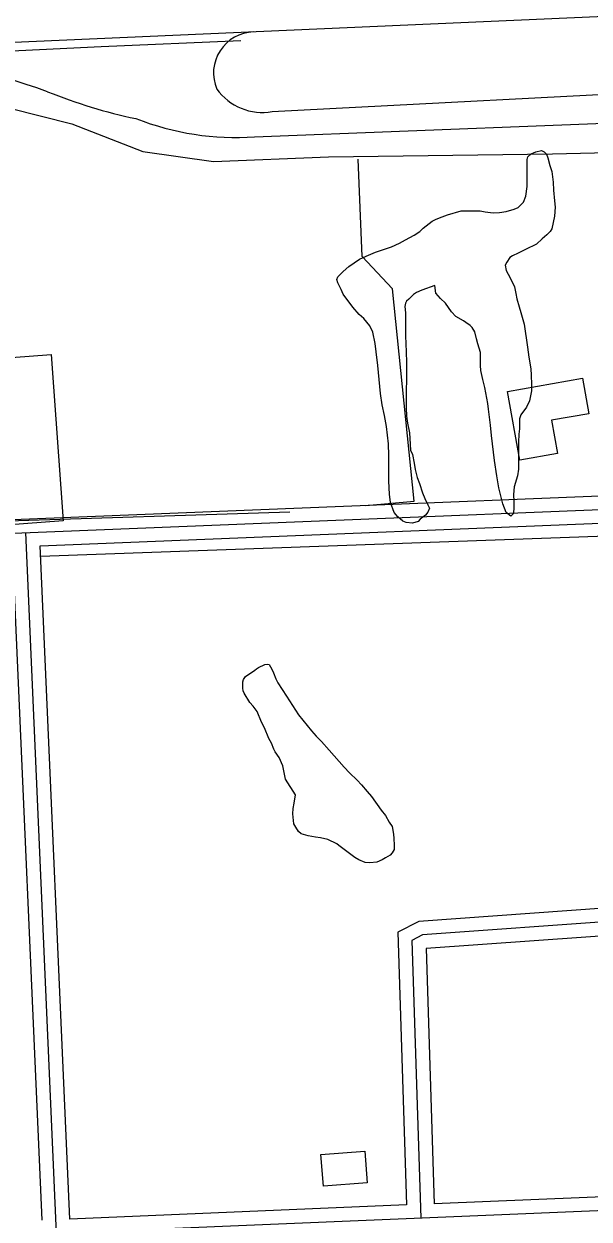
# Model space of a CAD drawing. Extents: x 3313442 to 3351311, y 721974 to 747360.
# Drawn here: x 3330856 to 3331472, y 729133 to 730435 of the extents above; entities that cross this region are included whole.
import ezdxf

# ---------------------------------------------------------------- set-up
doc = ezdxf.new("R2010")
doc.units = 0
for name, color, linetype in [('V-BLDG-OTLN', 7, 'Continuous'), ('V-ROAD-CNTR', 7, 'Continuous'), ('V-SITE-VEGE', 7, 'Continuous'), ('V-TOPO-SHOR', 7, 'Continuous')]:
    doc.layers.add(name, color=color, linetype=linetype)

msp = doc.modelspace()

# ---------------------------------------------------------------- linework, layer by layer
at = {"layer": 'V-BLDG-OTLN'}
for points in [[(3330836.3, 729889.6), (3330823.2, 730070.6), (3330885.7, 730075.2), (3330898.8, 729894.1)], [(3331396, 729960.2), (3331382.7, 730035), (3331464.3, 730049.4), (3331471.1, 730010.8), (3331430.6, 730003.7), (3331437, 729967.4)], [(3331229.8, 729173), (3331182.2, 729169.5), (3331179.6, 729203.9), (3331227.3, 729207.5)]]:
    msp.add_lwpolyline(points, close=True, dxfattribs=at)
at = {"layer": 'V-ROAD-CNTR'}
for points in [[(3331546.3, 730446.2), (3330531.3, 730401.4), (3329782.6, 730369.1)], [(3330646.2, 730396.9), (3330686.2, 730398.4), (3330940.1, 730410.9), (3331092.2, 730417.3)], [(3331126.5, 730340.1), (3331600.7, 730364.8)], [(3331107.4, 730312.4), (3331609, 730332.2)], [(3329952.9, 729859.8), (3331825.3, 729935.3), (3332142.5, 729952.3), (3332673.2, 729966.9)], [(3329953.5, 729844.8), (3331826, 729920.3), (3332143.1, 729937.3), (3332673.6, 729952)], [(3330873.9, 729866.9), (3331645.2, 729898)], [(3330891.7, 729117.9), (3330858.2, 729881.3)], [(3330876.1, 729132.3), (3330843.9, 729865.7)], [(3330906.1, 729133.6), (3330873.9, 729866.9)], [(3331699.3, 729487.3), (3331286, 729457.8), (3331263.4, 729446.1), (3331272.9, 729148.9)], [(3331716.2, 729473.5), (3331290.1, 729443), (3331278.7, 729437.1), (3331288.4, 729134.5)], [(3331703.2, 729457.5), (3331294.3, 729428.3), (3331294, 729428.1), (3331302.9, 729150.1)], [(3332427.2, 729182), (3330047.3, 729082.7)], [(3331741.3, 729168.4), (3331302.9, 729150.1)], [(3331272.9, 729148.9), (3330906.1, 729133.6)]]:
    msp.add_lwpolyline(points, dxfattribs=at)
for centre, radius, start, end in [((3331107.4, 730382), 44.8, 91.5736, 202.93), ((3330566.7, 729482.6), 933.8, 70.2654, 82.4721), ((3331115.7, 730400.3), 61.2, 215.8255, 280.191), ((3331099.1, 730902.2), 582.6, 248.124, 258.0109), ((3331087.2, 730610.1), 298.4, 248.5542, 273.875)]:
    msp.add_arc(centre, radius, start, end, dxfattribs=at)
at = {"layer": 'V-SITE-VEGE'}
for points in [[(3331303.6, 730150.6), (3331289.3, 730145.4), (3331283.7, 730143), (3331280.2, 730140.6), (3331275.3, 730135.7), (3331272.9, 730133.6), (3331271.5, 730131.2), (3331270.8, 730127.7), (3331271.5, 730120.8), (3331271.8, 730107.2), (3331271.7, 730095.7), (3331272.4, 730078.3), (3331272.7, 730066.8), (3331272.5, 730017.4), (3331272.8, 730008), (3331273.8, 730000.4), (3331275.9, 729989.9), (3331276.2, 729984), (3331277.2, 729971.1), (3331279.3, 729966.3), (3331281, 729956.9), (3331282, 729949.9), (3331284.4, 729941.2), (3331286.8, 729934.9), (3331290.3, 729924.8), (3331292.7, 729918.5), (3331295.8, 729911.6), (3331297.9, 729908.1), (3331295.8, 729903.6), (3331293.3, 729900.5), (3331287.7, 729895.9), (3331285.3, 729893.5), (3331279.4, 729891.5), (3331272.4, 729892.5), (3331268.6, 729893.9), (3331263.4, 729898.5), (3331259.2, 729903.4), (3331255.4, 729914.2), (3331254.4, 729923.2), (3331253.4, 729937.5), (3331253.5, 729965.3), (3331253.2, 729978.2), (3331250.8, 729997), (3331248.8, 730008.8), (3331246.4, 730020.7), (3331244.4, 730032.8), (3331241.7, 730063.5), (3331239.6, 730078.1), (3331238.6, 730087.5), (3331235.9, 730099.7), (3331232.8, 730106.6), (3331226.2, 730114.7), (3331221.3, 730118.9), (3331214.4, 730126.9), (3331203.7, 730141.2), (3331201.6, 730146.1), (3331198.1, 730153.4), (3331196.8, 730156.9), (3331197.8, 730160), (3331203.8, 730165.9), (3331210, 730171.1), (3331221.5, 730179.1), (3331228.9, 730182.5), (3331239, 730187), (3331251.9, 730191.1), (3331256.4, 730192.8), (3331265.1, 730196.6), (3331271.7, 730200.1), (3331281.1, 730205.3), (3331287.1, 730209.4), (3331290.9, 730212.9), (3331300.7, 730220.5), (3331304.9, 730222.6), (3331311.5, 730225.4), (3331317.4, 730227.4), (3331332.4, 730231.9), (3331352.9, 730231.8), (3331358.5, 730230.8), (3331367.2, 730229.7), (3331374.1, 730230), (3331381.1, 730231), (3331389.8, 730233.5), (3331394.3, 730235.5), (3331400.3, 730241.4), (3331402.7, 730247.7), (3331404.1, 730258.5), (3331404.2, 730287.7), (3331405, 730290.5), (3331408.4, 730293.9), (3331413.7, 730296.3), (3331419.6, 730297.4), (3331422.7, 730296.3), (3331425.1, 730293.5), (3331426.5, 730289.7), (3331428.9, 730281.3), (3331431, 730274.7), (3331432.3, 730262.9), (3331432.7, 730254.5), (3331433.7, 730242.7), (3331434.7, 730235.7), (3331434, 730226)], [(3331434, 730226), (3331432.5, 730219), (3331430.8, 730212.4), (3331429, 730209.3), (3331425.5, 730205.8), (3331420.3, 730201.3), (3331414.4, 730195.4), (3331402.2, 730189.9), (3331394.2, 730185.8), (3331388.2, 730183), (3331385.1, 730180.9), (3331381.9, 730176.1), (3331380.2, 730172.6), (3331381.2, 730167), (3331383.6, 730162.8), (3331386.1, 730158), (3331390.2, 730148.9), (3331391.6, 730141.9), (3331392.9, 730136), (3331395.3, 730127.3), (3331397.4, 730121), (3331400.8, 730108.5), (3331404.6, 730083.4), (3331405.9, 730072.6), (3331408, 730059.8), (3331408.3, 730052.8), (3331409, 730042.7), (3331408.9, 730035.8), (3331406.8, 730025), (3331403.3, 730018), (3331397.4, 730009.7), (3331395.6, 730005.2), (3331395.6, 729994.4), (3331394.9, 729988.5), (3331394.5, 729979.8), (3331394.5, 729973.9), (3331394.8, 729965.9), (3331394.7, 729950.6), (3331393.7, 729943.2), (3331390.1, 729931.1), (3331389.4, 729922.7), (3331389.7, 729915.1), (3331389.7, 729906.7), (3331388.7, 729901.9), (3331386.2, 729899.4), (3331381.4, 729903.3), (3331377.6, 729912.7), (3331373.4, 729930.1), (3331371.1, 729943), (3331368.7, 729960), (3331365.3, 729987.2), (3331364.3, 729998.3), (3331361.9, 730015.7), (3331361.2, 730022), (3331358.2, 730039.4), (3331355.8, 730048.1), (3331353.7, 730057.9), (3331353.4, 730063.4), (3331353.4, 730077.7), (3331350.3, 730086.8), (3331348.9, 730092.3), (3331347.2, 730100), (3331344.1, 730104.9), (3331342, 730107), (3331337.2, 730110.1), (3331334.7, 730111.9), (3331326.4, 730116.8), (3331321.9, 730122), (3331315.3, 730131.4), (3331309.8, 730136.3), (3331304.6, 730142.2), (3331303.6, 730150.6)]]:
    msp.add_lwpolyline(points, dxfattribs=at)
msp.add_lwpolyline([(3331141, 729612.9), (3331138.2, 729627.2), (3331134.1, 729636.2), (3331129.9, 729642.5), (3331128.2, 729645.3), (3331125.8, 729651.9), (3331123, 729657.1), (3331118.2, 729668.6), (3331114.7, 729674.9), (3331110.3, 729686.4), (3331105.8, 729692.3), (3331102.3, 729696.2), (3331096.1, 729706.6), (3331095, 729709.1), (3331094.7, 729711.9), (3331094.7, 729718.8), (3331095.1, 729721.2), (3331097.5, 729724.7), (3331107.6, 729731.6), (3331109.4, 729733), (3331111.5, 729734.4), (3331113.6, 729735.4), (3331116.3, 729736.5), (3331118.4, 729737.5), (3331120.9, 729737.9), (3331123.3, 729737.8), (3331126.1, 729732.6), (3331128.1, 729728.4), (3331130.6, 729722.2), (3331132.6, 729717.6), (3331142, 729703), (3331155.1, 729682.8), (3331169.3, 729665.3), (3331174.5, 729659.4), (3331180.1, 729653.8), (3331188.7, 729644.4), (3331204.7, 729625.9), (3331210.6, 729619.6), (3331218.9, 729611.6), (3331223.8, 729606.7), (3331230, 729599.3), (3331234.5, 729593.8), (3331245.2, 729578.8), (3331249.7, 729573.2), (3331253.9, 729565.9), (3331257, 729561), (3331258.4, 729553), (3331259, 729548.1), (3331259.4, 729540.8), (3331259.4, 729536.3), (3331257.3, 729532.5), (3331254.8, 729530), (3331249.9, 729526.9), (3331246.4, 729524.8), (3331240.5, 729522.4), (3331232.9, 729521.7), (3331227.6, 729522.1), (3331221, 729524.9), (3331216.5, 729527.4), (3331209.2, 729533), (3331199.2, 729540.3), (3331196.7, 729542.4), (3331187, 729547), (3331179, 729548.7), (3331173.8, 729549.4), (3331165.8, 729550.9), (3331158.2, 729553.3), (3331155, 729555.8), (3331152.3, 729560.3), (3331150.2, 729564.1), (3331149.2, 729571.4), (3331148.8, 729574.9), (3331149.2, 729580.8), (3331150.6, 729586.7), (3331151.7, 729595.8)], close=True, dxfattribs=at)
at = {"layer": 'V-TOPO-SHOR'}
for p, q in [((3330770.6, 729891.8), (3331145.7, 729904.1)), ((3330874.1, 729855.6), (3331633.8, 729883.1))]:
    msp.add_line(p, q, dxfattribs=at)
for points in [[(3330393, 730355.8), (3330644.9, 730364.2), (3330721.4, 730367), (3330805.9, 730352.4), (3330908.4, 730326.7), (3330985.8, 730296.5), (3331062.5, 730285.5), (3331187.8, 730290.7), (3331431.6, 730294), (3331599.7, 730297.8), (3331698, 730261.1)], [(3331228.3, 729910.7), (3331281.1, 729915.6), (3331257.6, 730146.8), (3331224.5, 730182.1), (3331220, 730288.3)]]:
    msp.add_lwpolyline(points, dxfattribs=at)

doc.saveas('drawing.dxf')
